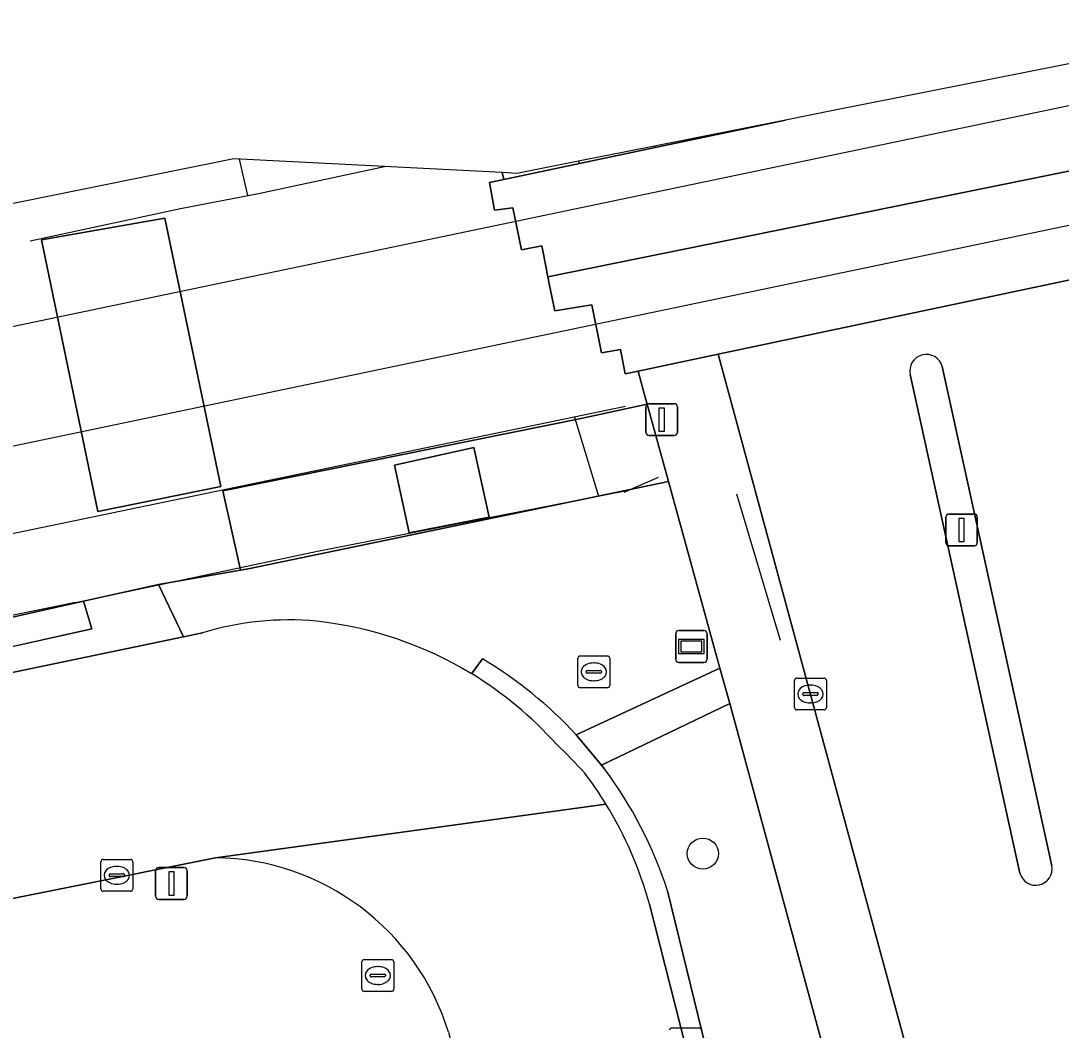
# Model space of a CAD drawing. Extents: x 162989 to 165008, y 383432 to 384338.
# Drawn here: x 164243.05 to 164275.75, y 384200.13 to 384231.85 of the extents above; entities that cross this region are included whole.
import ezdxf

# ---------------------------------------------------------------- set-up
doc = ezdxf.new("R2010")
doc.units = 0
for name, color, linetype in [('IMGEO_Boom', 7, 'Continuous'), ('IMGEO_Brandkraan', 7, 'Continuous'), ('IMGEO_Geluidsscherm', 7, 'Continuous'), ('IMGEO_Groenvoorziening', 7, 'Continuous'), ('IMGEO_Haag', 7, 'Continuous'), ('IMGEO_Hek', 7, 'Continuous'), ('IMGEO_Kolk', 7, 'Continuous'), ('IMGEO_Lichtmast', 7, 'Continuous'), ('IMGEO_Overweg_gesloten', 7, 'Continuous'), ('IMGEO_Rijbaan_lokaal_gesloten', 7, 'Continuous'), ('IMGEO_Rijbaan_lokaal_open', 7, 'Continuous'), ('IMGEO_Rioolput', 7, 'Continuous'), ('IMGEO_Spoor', 7, 'Continuous'), ('IMGEO_Spoorbaan_gesloten', 7, 'Continuous'), ('IMGEO_Spoorbaan_halfverhard', 7, 'Continuous'), ('IMGEO_Straatnaambord', 7, 'Continuous'), ('IMGEO_Terreindeel_halfverhard', 7, 'Continuous'), ('IMGEO_Terreindeel_open', 7, 'Continuous'), ('IMGEO_Verkeerseiland_open', 7, 'Continuous'), ('IMGEO_Verkeersregelinstallatiepaal', 7, 'Continuous'), ('IMGEO_Voetpad_open', 7, 'Continuous')]:
    doc.layers.add(name, color=color, linetype=linetype)

msp = doc.modelspace()

# ---------------------------------------------------------------- linework, layer by layer
at = {"layer": 'IMGEO_Boom'}
msp.add_circle((164264.483, 384205.681), 0.489, dxfattribs=at)
at = {"layer": 'IMGEO_Brandkraan'}
for p, q in [((164253.766, 384201.425), (164253.766, 384202.277)), ((164253.841, 384202.351), (164254.693, 384202.351)), ((164254.767, 384202.277), (164254.767, 384201.425)), ((164254.025, 384201.845), (164254.025, 384201.857)), ((164254.068, 384201.894), (164254.466, 384201.894)), ((164254.254, 384202.131), (164254.279, 384202.131)), ((164254.509, 384201.857), (164254.509, 384201.845)), ((164254.463, 384201.808), (164254.065, 384201.808)), ((164254.277, 384201.571), (164254.252, 384201.571)), ((164254.693, 384201.351), (164253.841, 384201.351))]:
    msp.add_line(p, q, dxfattribs=at)
for points in [[(164253.766, 384201.425), (164253.766, 384202.277)], [(164253.841, 384202.351), (164254.693, 384202.351)], [(164254.767, 384202.277), (164254.767, 384201.425)], [(164254.693, 384201.351), (164253.841, 384201.351)]]:
    msp.add_lwpolyline(points, dxfattribs=at)
for centre, radius, start, end in [((164253.843, 384202.275), 0.0765, 91.552, 178.448), ((164253.843, 384202.275), 0.0765, 91.552, 178.448), ((164254.691, 384202.275), 0.0765, 1.552, 88.448), ((164254.691, 384202.275), 0.0765, 1.552, 88.448), ((164254.065, 384201.854), 0.0403, 85.8775, 175.7526), ((164254.47, 384201.856), 0.0386, 1.7309, 96.639), ((164254.062, 384201.844), 0.0366, 178.938, 274.7102), ((164254.466, 384201.851), 0.043, 264.8664, 352.4533), ((164253.843, 384201.427), 0.0765, 181.552, 268.448), ((164253.843, 384201.427), 0.0765, 181.552, 268.448), ((164254.691, 384201.427), 0.0765, 271.552, 358.448), ((164254.691, 384201.427), 0.0765, 271.552, 358.448)]:
    msp.add_arc(centre, radius, start, end, dxfattribs=at)
for centre, major_axis, ratio, start_param, end_param in [((164254.253, 384201.851), (-0.387, 0.002), 0.722429, 4.712389, 7.853982), ((164254.278, 384201.851), (-0.39, 0.002), 0.717154, 1.570796, 4.712389)]:
    msp.add_ellipse(centre, major_axis=major_axis, ratio=ratio, start_param=start_param, end_param=end_param, dxfattribs=at)
at = {"layer": 'IMGEO_Geluidsscherm'}
msp.add_lwpolyline([(164244.763, 384213.568), (164237.019, 384211.987)], dxfattribs=at)
at = {"layer": 'IMGEO_Groenvoorziening'}
for points in [[(164263.401, 384217.372), (164250.245, 384214.635), (164249.949, 384214.584), (164247.376, 384214.139), (164248.158, 384212.497), (164248.757, 384212.622)], [(164260.507, 384209.41), (164265.013, 384211.511), (164263.401, 384217.372)], [(164013.045, 384161.087), (164068.214, 384172.427), (164075.211, 384173.907), (164100.528, 384179.263), (164113.878, 384181.981), (164118.515, 384182.925), (164132.64, 384185.801), (164174.669, 384194.637), (164193.008, 384198.736), (164210.847, 384203.689), (164215.404, 384204.954), (164225.51, 384207.76), (164243.827, 384211.591), (164248.158, 384212.497), (164247.376, 384214.139), (164245.015, 384213.611), (164245.279, 384212.748), (164238.498, 384211.23), (164173.737, 384197.907), (164073.867, 384177.406), (163976.433, 384156.982)], [(163892.745, 384139.603), (163976.433, 384156.982), (164073.867, 384177.406), (164173.737, 384197.907), (164238.498, 384211.23), (164245.279, 384212.748), (164245.015, 384213.611), (164238.302, 384212.109), (164224.204, 384209.495), (164191.357, 384202.662), (164184.194, 384201.103), (164173.545, 384198.786), (164138.86, 384191.809), (164106.067, 384184.851), (164073.689, 384178.288), (164040.716, 384171.257), (164027.429, 384168.427), (164008.211, 384164.605), (163976.248, 384157.863), (163965.539, 384155.519), (163953.785, 384153.248), (163943.293, 384151.084)], [(164257.211, 384211.335), (164257.557, 384211.801)], [(164269.173, 384196.228), (164265.331, 384210.398), (164261.299, 384208.459), (164261.384, 384208.356)], [(164263.373, 384204.511), (164266.623, 384191.243), (164268.767, 384181.12), (164269.071, 384180.496), (164270.369, 384179.413), (164270.949, 384178.573), (164271.311, 384177.619), (164272.274, 384169.542), (164272.677, 384163.35), (164272.414, 384151.199), (164272.034, 384148.712), (164271.962, 384148.128)]]:
    msp.add_lwpolyline(points, dxfattribs=at)
for centre, radius, start, end in [((164251.464, 384203.699), 9.325, 84.5856, 106.8767), ((164251.079, 384201.231), 11.819, 58.7499, 83.8583), ((164250.784, 384200.429), 13.236, 42.7274, 59.2224), ((164250.784, 384200.435), 13.233, 17.938, 36.7666)]:
    msp.add_arc(centre, radius, start, end, dxfattribs=at)
at = {"layer": 'IMGEO_Haag'}
msp.add_lwpolyline([(163892.745, 384139.603), (163976.433, 384156.982), (164073.867, 384177.406), (164173.737, 384197.907), (164238.498, 384211.23), (164245.279, 384212.748), (164245.015, 384213.611), (164238.302, 384212.109), (164224.204, 384209.495), (164191.357, 384202.662), (164184.194, 384201.103), (164173.545, 384198.786), (164138.86, 384191.809), (164106.067, 384184.851), (164073.689, 384178.288), (164040.716, 384171.257), (164027.429, 384168.427), (164008.211, 384164.605), (163976.248, 384157.863), (163965.539, 384155.519), (163953.785, 384153.248), (163943.293, 384151.084)], dxfattribs=at)
at = {"layer": 'IMGEO_Hek'}
for points in [[(164250.178, 384226.361), (164249.924, 384227.503)], [(164243.337, 384224.935), (164248.065, 384225.956), (164250.512, 384226.425), (164254.476, 384227.269)], [(164262.051, 384219.731), (164242.629, 384215.695), (164238.063, 384214.701)], [(164260.451, 384219.398), (164261.2, 384216.911)], [(164262.011, 384217.036), (164263.088, 384217.51)], [(164244.763, 384213.568), (164252.373, 384215.183), (164261.993, 384217.066)], [(164266.927, 384212.373), (164265.549, 384216.976)]]:
    msp.add_lwpolyline(points, dxfattribs=at)
at = {"layer": 'IMGEO_Kolk'}
for p, q in [((164267.365, 384210.27), (164267.365, 384211.122)), ((164267.44, 384211.196), (164268.292, 384211.196)), ((164268.366, 384211.122), (164268.366, 384210.27)), ((164267.624, 384210.69), (164267.624, 384210.702)), ((164267.667, 384210.739), (164268.065, 384210.739)), ((164267.853, 384210.976), (164267.878, 384210.976)), ((164268.108, 384210.702), (164268.108, 384210.69)), ((164268.062, 384210.653), (164267.664, 384210.653)), ((164267.876, 384210.416), (164267.851, 384210.416)), ((164268.292, 384210.196), (164267.44, 384210.196)), ((164245.638, 384205.5), (164246.49, 384205.5)), ((164245.563, 384204.574), (164245.563, 384205.426)), ((164246.051, 384205.28), (164246.076, 384205.28)), ((164246.564, 384205.426), (164246.564, 384204.574)), ((164245.822, 384204.994), (164245.822, 384205.006)), ((164246.26, 384204.957), (164245.862, 384204.957)), ((164245.865, 384205.043), (164246.263, 384205.043)), ((164246.306, 384205.006), (164246.306, 384204.994)), ((164246.49, 384204.5), (164245.638, 384204.5)), ((164246.074, 384204.72), (164246.049, 384204.72)), ((164263.512, 384200.207), (164264.364, 384200.207))]:
    msp.add_line(p, q, dxfattribs=at)
for points in [[(164267.365, 384210.27), (164267.365, 384211.122)], [(164267.44, 384211.196), (164268.292, 384211.196)], [(164268.366, 384211.122), (164268.366, 384210.27)], [(164268.292, 384210.196), (164267.44, 384210.196)], [(164245.638, 384205.5), (164246.49, 384205.5)], [(164245.563, 384204.574), (164245.563, 384205.426)], [(164246.564, 384205.426), (164246.564, 384204.574)], [(164246.49, 384204.5), (164245.638, 384204.5)], [(164263.512, 384200.207), (164264.364, 384200.207)]]:
    msp.add_lwpolyline(points, dxfattribs=at)
for centre, radius, start, end in [((164267.442, 384211.12), 0.0765, 91.552, 178.448), ((164267.442, 384211.12), 0.0765, 91.552, 178.448), ((164268.29, 384211.12), 0.0765, 1.552, 88.448), ((164268.29, 384211.12), 0.0765, 1.552, 88.448), ((164267.664, 384210.699), 0.0403, 85.8775, 175.7526), ((164267.661, 384210.689), 0.0366, 178.938, 274.7102), ((164268.065, 384210.696), 0.043, 264.8664, 352.4533), ((164268.069, 384210.701), 0.0386, 1.7309, 96.639), ((164267.442, 384210.272), 0.0765, 181.552, 268.448), ((164267.442, 384210.272), 0.0765, 181.552, 268.448), ((164268.29, 384210.272), 0.0765, 271.552, 358.448), ((164268.29, 384210.272), 0.0765, 271.552, 358.448), ((164245.64, 384205.424), 0.0765, 91.552, 178.448), ((164245.64, 384205.424), 0.0765, 91.552, 178.448), ((164246.488, 384205.424), 0.0765, 1.552, 88.448), ((164246.488, 384205.424), 0.0765, 1.552, 88.448), ((164245.862, 384205.003), 0.0403, 85.8775, 175.7526), ((164245.859, 384204.993), 0.0366, 178.938, 274.7102), ((164246.263, 384205), 0.043, 264.8664, 352.4533), ((164246.267, 384205.005), 0.0386, 1.7309, 96.639), ((164245.64, 384204.576), 0.0765, 181.552, 268.448), ((164245.64, 384204.576), 0.0765, 181.552, 268.448), ((164246.488, 384204.576), 0.0765, 271.552, 358.448), ((164246.488, 384204.576), 0.0765, 271.552, 358.448), ((164263.514, 384200.131), 0.0765, 91.552, 178.448), ((164263.514, 384200.131), 0.0765, 91.552, 178.448), ((164264.362, 384200.131), 0.0765, 1.552, 88.448), ((164264.362, 384200.131), 0.0765, 1.552, 88.448)]:
    msp.add_arc(centre, radius, start, end, dxfattribs=at)
for centre, major_axis, ratio, start_param, end_param in [((164267.852, 384210.696), (-0.387, 0.002), 0.722429, 4.712389, 7.853982), ((164267.877, 384210.696), (-0.39, 0.002), 0.717154, 1.570796, 4.712389), ((164246.05, 384205), (-0.387, 0.002), 0.722429, 4.712389, 7.853982), ((164246.075, 384205), (-0.39, 0.002), 0.717154, 1.570796, 4.712389)]:
    msp.add_ellipse(centre, major_axis=major_axis, ratio=ratio, start_param=start_param, end_param=end_param, dxfattribs=at)
at = {"layer": 'IMGEO_Lichtmast'}
for p, q in [((164272.12, 384215.451), (164272.12, 384216.251)), ((164272.12, 384216.251), (164272.12, 384215.451)), ((164272.22, 384216.351), (164273.01, 384216.351)), ((164273.01, 384216.351), (164272.22, 384216.351)), ((164273.11, 384216.251), (164273.11, 384215.451)), ((164273.11, 384215.451), (164273.11, 384216.251)), ((164273.01, 384215.351), (164272.22, 384215.351)), ((164272.22, 384215.351), (164273.01, 384215.351)), ((164247.284, 384204.343), (164247.284, 384205.143)), ((164247.284, 384205.143), (164247.284, 384204.343)), ((164247.384, 384205.243), (164248.174, 384205.243)), ((164248.174, 384205.243), (164247.384, 384205.243)), ((164248.274, 384205.143), (164248.274, 384204.343)), ((164248.274, 384204.343), (164248.274, 384205.143)), ((164248.174, 384204.243), (164247.384, 384204.243)), ((164247.384, 384204.243), (164248.174, 384204.243))]:
    msp.add_line(p, q, dxfattribs=at)
for points in [[(164272.54, 384216.226), (164272.69, 384216.226), (164272.69, 384215.476), (164272.54, 384215.476), (164272.54, 384216.226)], [(164247.704, 384205.118), (164247.854, 384205.118), (164247.854, 384204.368), (164247.704, 384204.368), (164247.704, 384205.118)]]:
    msp.add_lwpolyline(points, dxfattribs=at)
for centre, start, end in [((164272.22, 384216.251), 90, 180), ((164272.22, 384216.251), 90, 180), ((164273.01, 384216.251), 0, 90), ((164273.01, 384216.251), 360, 90), ((164272.22, 384215.451), 180, 270), ((164272.22, 384215.451), 180, 270), ((164273.01, 384215.451), 270, 0), ((164273.01, 384215.451), 270, 0), ((164247.384, 384205.143), 90, 180), ((164247.384, 384205.143), 90, 180), ((164248.174, 384205.143), 0, 90), ((164248.174, 384205.143), 360, 90), ((164247.384, 384204.343), 180, 270), ((164247.384, 384204.343), 180, 270), ((164248.174, 384204.343), 270, 0), ((164248.174, 384204.343), 270, 0)]:
    msp.add_arc(centre, 0.1, start, end, dxfattribs=at)
at = {"layer": 'IMGEO_Overweg_gesloten'}
for points in [[(164267.078, 384228.731), (164262.985, 384227.866), (164260.608, 384227.363), (164258.226, 384226.86), (164257.78, 384226.765), (164257.931, 384225.901), (164258.514, 384225.97), (164258.779, 384224.657), (164259.419, 384224.775), (164259.567, 384224.037), (164259.584, 384223.952), (164259.613, 384223.805), (164279.695, 384227.882), (164279.646, 384228.113), (164279.465, 384228.967), (164278.812, 384228.845), (164278.531, 384230.313), (164277.868, 384230.211), (164277.733, 384230.845), (164268.584, 384229.03)], [(164259.657, 384223.586), (164259.827, 384222.736), (164260.993, 384222.924), (164261.303, 384221.415), (164261.899, 384221.521), (164262.037, 384220.754), (164262.446, 384220.844), (164264.967, 384221.376), (164277.123, 384223.939), (164279.3, 384224.398), (164280.836, 384224.722), (164280.909, 384224.737), (164282.042, 384224.963), (164281.92, 384225.729), (164281.332, 384225.632), (164281.014, 384227.059), (164279.921, 384226.822), (164279.742, 384227.663), (164279.695, 384227.882), (164259.613, 384223.805)]]:
    msp.add_lwpolyline(points, close=True, dxfattribs=at)
at = {"layer": 'IMGEO_Rijbaan_lokaal_gesloten'}
for points in [[(164262.966, 384227.915), (164262.985, 384227.866), (164267.078, 384228.731), (164262.966, 384227.915)], [(164248.757, 384212.622), (164248.158, 384212.497), (164243.827, 384211.591), (164225.51, 384207.76), (164215.404, 384204.954), (164217.248, 384198.372), (164226.93, 384201.094), (164244.619, 384204.64), (164249.169, 384205.552), (164261.438, 384207.238)]]:
    msp.add_lwpolyline(points, dxfattribs=at)
for centre, radius, start, end in [((164251.464, 384203.699), 9.325, 84.5856, 106.8767), ((164251.079, 384201.231), 11.819, 58.7499, 83.8583), ((164251.058, 384201.22), 11.84, 41.8367, 58.6875), ((164250.06, 384198.553), 14.423, 42.0184, 47.0933), ((164251.161, 384200.918), 12.065, 31.5914, 37.1693)]:
    msp.add_arc(centre, radius, start, end, dxfattribs=at)
at = {"layer": 'IMGEO_Rijbaan_lokaal_open'}
for points in [[(164285.193, 384180.381), (164284.089, 384186.389), (164278.538, 384216.318), (164277.123, 384223.939), (164264.967, 384221.376), (164271.917, 384195.775), (164282.629, 384151.118)], [(164272.011, 384220.989), (164275.45, 384205.295)], [(164274.451, 384205.071), (164271.002, 384220.737)], [(164261.438, 384207.238), (164249.169, 384205.552)], [(164256.485, 384200.076), (164256.626, 384199.552), (164259.378, 384189.246), (164260.051, 384185.953), (164266.869, 384187.42), (164266.122, 384191.066), (164262.802, 384204.094)]]:
    msp.add_lwpolyline(points, dxfattribs=at)
for centre, radius, start, end in [((164271.51, 384220.847), 0.52, 15.8003, 192.2455), ((164251.038, 384200.858), 12.201, 15.3794, 31.5271), ((164249.07, 384197.795), 7.757, 17.0981, 89.2724), ((164274.947, 384205.199), 0.512, 194.4445, 10.8316)]:
    msp.add_arc(centre, radius, start, end, dxfattribs=at)
at = {"layer": 'IMGEO_Rioolput'}
for p, q in [((164260.556, 384210.967), (164260.556, 384211.819)), ((164260.631, 384211.893), (164261.483, 384211.893)), ((164261.044, 384211.673), (164261.069, 384211.673)), ((164261.557, 384211.819), (164261.557, 384210.967)), ((164260.815, 384211.387), (164260.815, 384211.399)), ((164261.253, 384211.35), (164260.855, 384211.35)), ((164260.858, 384211.436), (164261.256, 384211.436)), ((164261.299, 384211.399), (164261.299, 384211.387)), ((164261.067, 384211.113), (164261.042, 384211.113)), ((164261.483, 384210.893), (164260.631, 384210.893))]:
    msp.add_line(p, q, dxfattribs=at)
for points in [[(164260.556, 384210.967), (164260.556, 384211.819)], [(164260.631, 384211.893), (164261.483, 384211.893)], [(164261.557, 384211.819), (164261.557, 384210.967)], [(164261.483, 384210.893), (164260.631, 384210.893)]]:
    msp.add_lwpolyline(points, dxfattribs=at)
for centre, radius, start, end in [((164260.633, 384211.817), 0.0765, 91.552, 178.448), ((164260.633, 384211.817), 0.0765, 91.552, 178.448), ((164261.481, 384211.817), 0.0765, 1.552, 88.448), ((164261.481, 384211.817), 0.0765, 1.552, 88.448), ((164260.855, 384211.396), 0.0403, 85.8775, 175.7526), ((164260.852, 384211.386), 0.0366, 178.938, 274.7102), ((164261.256, 384211.393), 0.043, 264.8664, 352.4533), ((164261.26, 384211.398), 0.0386, 1.7309, 96.639), ((164260.633, 384210.969), 0.0765, 181.552, 268.448), ((164260.633, 384210.969), 0.0765, 181.552, 268.448), ((164261.481, 384210.969), 0.0765, 271.552, 358.448), ((164261.481, 384210.969), 0.0765, 271.552, 358.448)]:
    msp.add_arc(centre, radius, start, end, dxfattribs=at)
for centre, major_axis, ratio, start_param, end_param in [((164261.043, 384211.393), (-0.387, 0.002), 0.722429, 4.712389, 7.853982), ((164261.068, 384211.393), (-0.39, 0.002), 0.717154, 1.570796, 4.712389)]:
    msp.add_ellipse(centre, major_axis=major_axis, ratio=ratio, start_param=start_param, end_param=end_param, dxfattribs=at)
at = {"layer": 'IMGEO_Spoor'}
for points in [[(164788.231, 384335.773), (164684.182, 384314.23), (164649.743, 384306.978), (164549.034, 384286.117), (164446.504, 384264.637), (164353.435, 384245.24), (164284.243, 384230.902), (164214.646, 384216.358), (164173.585, 384207.909), (164102.605, 384193.066), (164031.754, 384178.409), (163810.752, 384132.353), (163673.071, 384103.86), (163574.904, 384083.455)], [(164789.572, 384332.389), (164775.58, 384329.429), (164644.744, 384302.256), (164570.629, 384286.722), (164345.336, 384239.894), (164220.116, 384213.747), (164092.662, 384187.275), (164071.527, 384182.957), (163942.979, 384156.119), (163900.983, 384147.477), (163806.025, 384127.659), (163575.669, 384079.775)]]:
    msp.add_lwpolyline(points, dxfattribs=at)
at = {"layer": 'IMGEO_Spoorbaan_gesloten'}
msp.add_lwpolyline([(164243.698, 384224.963), (164245.464, 384216.432), (164249.33, 384217.215), (164247.568, 384225.648)], close=True, dxfattribs=at)
at = {"layer": 'IMGEO_Spoorbaan_halfverhard'}
msp.add_lwpolyline([(164238.302, 384212.109), (164245.015, 384213.611), (164247.376, 384214.139), (164249.949, 384214.584), (164249.917, 384214.731), (164249.395, 384217.081), (164260.603, 384219.342), (164261.961, 384219.632), (164262.732, 384219.802), (164262.653, 384220.092), (164262.446, 384220.844), (164262.037, 384220.754), (164261.899, 384221.521), (164261.303, 384221.415), (164260.993, 384222.924), (164259.827, 384222.736), (164259.657, 384223.586), (164259.613, 384223.805), (164259.584, 384223.952), (164259.567, 384224.037), (164259.419, 384224.775), (164258.779, 384224.657), (164258.514, 384225.97), (164257.931, 384225.901), (164257.78, 384226.765), (164258.226, 384226.86), (164258.175, 384227.079), (164249.741, 384227.512), (164232.616, 384224.049)], dxfattribs=at)
msp.add_lwpolyline([(164247.568, 384225.648), (164249.33, 384217.215), (164245.464, 384216.432), (164243.698, 384224.963)], close=True, dxfattribs=at)
at = {"layer": 'IMGEO_Straatnaambord'}
for p, q in [((164263.73, 384212.688), (164264.52, 384212.688)), ((164264.52, 384212.688), (164263.73, 384212.688)), ((164263.63, 384211.788), (164263.63, 384212.588)), ((164263.63, 384212.588), (164263.63, 384211.788)), ((164264.62, 384212.588), (164264.62, 384211.788)), ((164264.62, 384211.788), (164264.62, 384212.588)), ((164264.52, 384211.688), (164263.73, 384211.688)), ((164263.73, 384211.688), (164264.52, 384211.688))]:
    msp.add_line(p, q, dxfattribs=at)
for points in [[(164263.731, 384212.42), (164264.519, 384212.42), (164264.519, 384211.956), (164263.731, 384211.956), (164263.731, 384212.42)], [(164263.796, 384212.355), (164263.796, 384212.021), (164264.454, 384212.021), (164264.454, 384212.355), (164263.796, 384212.355)]]:
    msp.add_lwpolyline(points, dxfattribs=at)
for centre, start, end in [((164263.73, 384212.588), 90, 180), ((164263.73, 384212.588), 90, 180), ((164264.52, 384212.588), 0, 90), ((164264.52, 384212.588), 360, 90), ((164263.73, 384211.788), 180, 270), ((164263.73, 384211.788), 180, 270), ((164264.52, 384211.788), 270, 0), ((164264.52, 384211.788), 270, 0)]:
    msp.add_arc(centre, 0.1, start, end, dxfattribs=at)
at = {"layer": 'IMGEO_Terreindeel_halfverhard'}
for points in [[(164249.949, 384214.584), (164250.245, 384214.635), (164263.401, 384217.372), (164262.732, 384219.802), (164261.961, 384219.632), (164260.603, 384219.342), (164249.395, 384217.081), (164249.917, 384214.731)], [(164254.791, 384217.883), (164257.289, 384218.445), (164257.766, 384216.256), (164255.254, 384215.756)]]:
    msp.add_lwpolyline(points, close=True, dxfattribs=at)
at = {"layer": 'IMGEO_Terreindeel_open'}
msp.add_lwpolyline([(164255.254, 384215.756), (164257.766, 384216.256), (164257.289, 384218.445), (164254.791, 384217.883)], close=True, dxfattribs=at)
at = {"layer": 'IMGEO_Verkeerseiland_open'}
msp.add_lwpolyline([(164262.966, 384227.915), (164260.58, 384227.442), (164260.608, 384227.363), (164262.985, 384227.866)], close=True, dxfattribs=at)
for points in [[(164275.45, 384205.295), (164272.011, 384220.989)], [(164271.002, 384220.737), (164274.451, 384205.071)]]:
    msp.add_lwpolyline(points, dxfattribs=at)
for centre, radius, start, end in [((164271.51, 384220.847), 0.52, 15.8003, 192.2455), ((164274.947, 384205.199), 0.512, 194.4445, 10.8316)]:
    msp.add_arc(centre, radius, start, end, dxfattribs=at)
at = {"layer": 'IMGEO_Verkeersregelinstallatiepaal'}
for p, q in [((164262.694, 384218.918), (164262.694, 384219.718)), ((164262.694, 384219.718), (164262.694, 384218.918)), ((164262.794, 384219.818), (164263.584, 384219.818)), ((164263.584, 384219.818), (164262.794, 384219.818)), ((164263.684, 384219.718), (164263.684, 384218.918)), ((164263.684, 384218.918), (164263.684, 384219.718)), ((164263.584, 384218.818), (164262.794, 384218.818)), ((164262.794, 384218.818), (164263.584, 384218.818))]:
    msp.add_line(p, q, dxfattribs=at)
msp.add_lwpolyline([(164263.114, 384219.693), (164263.264, 384219.693), (164263.264, 384218.943), (164263.114, 384218.943), (164263.114, 384219.693)], dxfattribs=at)
for centre, start, end in [((164262.794, 384219.718), 90, 180), ((164262.794, 384219.718), 90, 180), ((164263.584, 384219.718), 0, 90), ((164263.584, 384219.718), 360, 90), ((164262.794, 384218.918), 180, 270), ((164262.794, 384218.918), 180, 270), ((164263.584, 384218.918), 270, 0), ((164263.584, 384218.918), 270, 0)]:
    msp.add_arc(centre, 0.1, start, end, dxfattribs=at)
at = {"layer": 'IMGEO_Voetpad_open'}
for points in [[(164258.175, 384227.079), (164258.226, 384226.86), (164260.608, 384227.363), (164260.58, 384227.442), (164258.633, 384227.056), (164258.175, 384227.079)], [(164264.967, 384221.376), (164262.446, 384220.844), (164262.653, 384220.092), (164262.732, 384219.802), (164263.401, 384217.372), (164265.013, 384211.511), (164265.331, 384210.398), (164269.173, 384196.228), (164279.829, 384151.74), (164281.927, 384146.498)], [(164282.629, 384151.118), (164271.917, 384195.775), (164264.967, 384221.376)], [(164257.557, 384211.801), (164257.211, 384211.335)], [(164261.384, 384208.356), (164261.299, 384208.459), (164260.507, 384209.41)], [(164249.169, 384205.552), (164244.619, 384204.64), (164226.93, 384201.094), (164217.248, 384198.372), (164212.777, 384197.115), (164194.467, 384191.967), (164190.968, 384191.257), (164191.064, 384190.78), (164187.492, 384190.052), (164187.396, 384190.533), (164173.805, 384187.749)], [(164272.677, 384163.35), (164272.274, 384169.542), (164271.311, 384177.619), (164270.949, 384178.573), (164270.369, 384179.413), (164269.071, 384180.496), (164268.767, 384181.12), (164266.623, 384191.243), (164263.373, 384204.511)], [(164262.802, 384204.094), (164266.122, 384191.066), (164266.869, 384187.42), (164267.844, 384182.664), (164268.238, 384180.741)]]:
    msp.add_lwpolyline(points, dxfattribs=at)
msp.add_lwpolyline([(164265.331, 384210.398), (164265.013, 384211.511), (164260.507, 384209.41), (164261.299, 384208.459)], close=True, dxfattribs=at)
for centre, radius, start, end in [((164250.784, 384200.429), 13.236, 42.7274, 59.2224), ((164251.058, 384201.22), 11.84, 41.8367, 58.6875), ((164250.06, 384198.553), 14.423, 42.0184, 47.0933), ((164251.161, 384200.918), 12.065, 31.5914, 37.1693), ((164250.784, 384200.435), 13.233, 17.938, 36.7666), ((164251.038, 384200.858), 12.201, 15.3794, 31.5271), ((164249.07, 384197.795), 7.757, 17.0981, 89.2724)]:
    msp.add_arc(centre, radius, start, end, dxfattribs=at)

doc.saveas('drawing.dxf')
